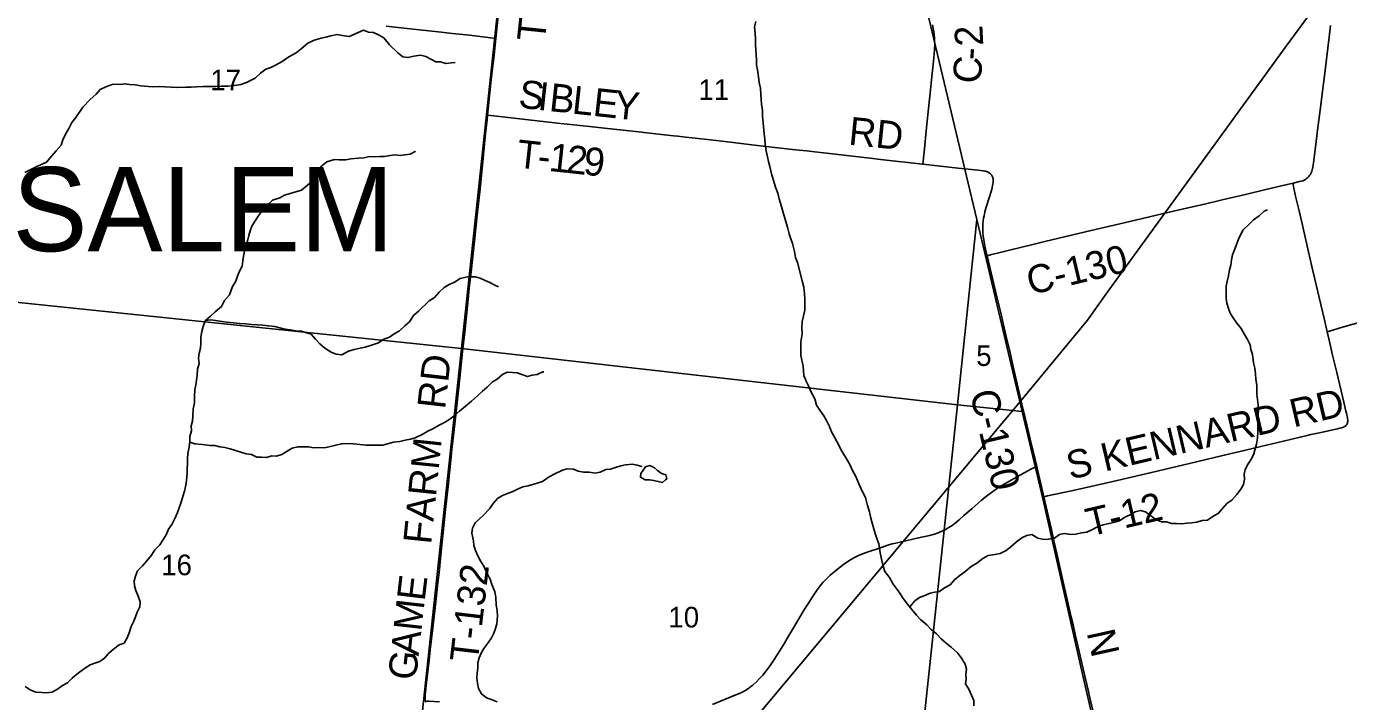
# Model space of a CAD drawing. Extents: x 0 to 1101, y 0 to 440.
# Drawn here: x 275.7 to 356, y 126.3 to 167.3 of the extents above; entities that cross this region are included whole.
import ezdxf

# ---------------------------------------------------------------- set-up
doc = ezdxf.new("R2010")
doc.units = 0
for name, color, linetype in [('GM_X_County_Road', 7, 'Continuous'), ('GM_X_County_Road_Text', 7, 'Continuous'), ('GM_X_Minor_Lake', 7, 'Continuous'), ('GM_X_Minor_River', 7, 'Continuous'), ('GM_X_Rail_Line', 7, 'Continuous'), ('GM_X_Section', 7, 'Continuous'), ('GM_X_Section_Text', 7, 'Continuous'), ('GM_X_Township_Road', 7, 'Continuous'), ('GM_X_Township_Road_Text', 7, 'Continuous'), ('GM_X_Township_Text', 7, 'Continuous')]:
    doc.layers.add(name, color=color, linetype=linetype)

msp = doc.modelspace()

# ---------------------------------------------------------------- linework, layer by layer
at = {"layer": 'GM_X_County_Road'}
for points in [[(330.182, 158.948), (330.271, 159.87), (330.384, 160.969), (330.484, 161.934), (330.632, 163.455), (330.723, 164.27), (330.805, 164.992), (330.846, 165.4), (330.885, 165.885), (330.895, 166.259), (330.887, 166.46), (330.88, 166.614), (330.863, 166.8), (330.838, 166.986), (330.809, 167.18), (330.764, 167.41)], [(352.666, 157.784), (353.065, 157.887), (353.25, 157.942), (353.332, 157.977), (353.415, 158.02), (353.488, 158.073), (353.541, 158.116), (353.597, 158.17), (353.652, 158.232), (353.701, 158.306), (353.739, 158.373), (353.776, 158.449), (353.807, 158.528), (353.833, 158.608), (353.851, 158.673), (353.866, 158.752), (353.886, 158.903), (353.901, 159.031), (354.026, 159.985), (354.158, 161.005), (354.315, 162.225), (354.457, 163.372), (354.571, 164.316), (354.692, 165.316), (354.863, 166.666), (354.95, 167.369)], [(334.081, 153.385), (333.988, 153.785), (333.919, 154.112), (333.864, 154.442), (333.847, 154.591), (333.83, 154.755), (333.82, 154.977), (333.821, 155.18), (333.83, 155.338), (333.844, 155.493), (333.867, 155.659), (333.894, 155.804), (333.948, 156.039), (334.026, 156.326), (334.202, 156.895), (334.337, 157.343), (334.385, 157.524), (334.412, 157.648), (334.431, 157.744), (334.442, 157.824), (334.447, 157.886), (334.449, 157.939), (334.447, 157.994), (334.444, 158.037), (334.438, 158.073), (334.431, 158.109), (334.42, 158.147), (334.407, 158.183), (334.393, 158.219), (334.377, 158.247), (334.357, 158.278), (334.336, 158.307), (334.316, 158.331), (334.291, 158.356), (334.234, 158.405), (334.202, 158.427), (334.17, 158.447), (334.132, 158.467), (334.099, 158.481), (334.058, 158.495), (334.023, 158.506), (333.978, 158.517), (333.928, 158.528), (333.825, 158.546), (333.704, 158.563), (333.524, 158.587), (333.341, 158.608), (332.32, 158.71), (330.182, 158.948)], [(334.081, 153.385), (334.355, 153.455), (334.717, 153.547), (335.531, 153.747), (336.781, 154.05), (337.578, 154.241), (340.134, 154.857), (341.532, 155.183), (343.093, 155.545), (344.363, 155.846), (345.4, 156.082), (346.2, 156.263), (347.197, 156.499), (348.359, 156.771), (349.774, 157.105), (351.007, 157.399), (352.315, 157.702), (352.666, 157.784)], [(337.097, 140.576), (336.913, 141.338), (336.697, 142.229), (336.346, 143.713), (336.197, 144.366), (335.975, 145.328), (335.707, 146.471), (335.471, 147.488), (335.243, 148.469), (335.061, 149.269), (334.906, 149.922), (334.672, 150.882), (334.408, 151.988), (334.081, 153.385)], [(317.391, 126.121), (318.724, 126.655), (319.086, 126.808), (319.321, 126.925), (319.465, 127.015), (319.604, 127.111), (319.727, 127.207), (319.84, 127.297), (320.064, 127.497), (320.263, 127.695), (320.451, 127.903), (320.666, 128.163), (320.858, 128.416), (321.072, 128.723), (321.374, 129.194), (321.762, 129.831), (321.96, 130.168), (322.319, 130.779), (322.995, 131.916), (323.265, 132.34), (323.424, 132.592), (323.586, 132.842), (323.757, 133.085), (323.938, 133.32), (324.106, 133.517), (324.311, 133.732), (324.553, 133.963), (324.844, 134.223), (325.088, 134.423), (325.355, 134.625), (325.614, 134.805), (325.834, 134.941), (326.063, 135.063), (326.315, 135.179), (326.573, 135.283), (326.976, 135.426), (327.488, 135.599), (328.054, 135.786), (328.321, 135.867), (328.536, 135.925), (328.879, 136.008), (329.917, 136.237), (330.572, 136.386), (330.879, 136.469), (331.111, 136.545), (331.337, 136.636), (331.54, 136.735), (331.719, 136.839), (331.891, 136.952), (332.118, 137.119), (332.378, 137.332), (332.673, 137.589), (333.176, 138.033), (333.723, 138.508), (333.97, 138.704), (334.43, 139.052), (334.718, 139.256), (334.981, 139.429), (335.4, 139.67), (336.376, 140.216), (336.782, 140.424), (337.097, 140.576)], [(337.521, 138.734), (337.401, 139.25), (337.14, 140.395), (337.097, 140.576)], [(341.646, 120.744), (341.503, 121.38), (341.239, 122.525), (341.024, 123.47), (340.774, 124.598), (340.664, 125.089), (340.551, 125.58), (340.33, 126.522), (340.219, 126.993), (340.06, 127.664), (339.916, 128.281), (339.675, 129.335), (339.436, 130.37), (339.298, 130.951), (339.187, 131.422), (339.006, 132.222), (338.725, 133.458), (338.562, 134.186), (338.312, 135.295), (338.141, 136.057), (337.985, 136.748), (337.725, 137.854), (337.521, 138.734)], [(299.953, 126.276), (299.982, 126.293)], [(299.982, 126.293), (300.019, 126.305), (300.053, 126.31), (300.091, 126.312), (300.124, 126.312), (300.17, 126.311), (300.485, 126.297), (300.82, 126.282)]]:
    msp.add_lwpolyline(points, dxfattribs=at)
at = {"layer": 'GM_X_Minor_Lake'}
for points in [[(314.544, 139.758), (314.622, 139.82), (314.569, 140.059), (314.308, 140.153), (314.06, 140.338), (313.869, 140.5), (313.586, 140.629), (313.323, 140.553), (313.044, 140.149)], [(313.044, 140.149), (313.018, 139.922), (313.3, 139.77), (313.573, 139.755), (313.824, 139.729), (314.107, 139.668), (314.357, 139.608), (314.544, 139.758)]]:
    msp.add_lwpolyline(points, dxfattribs=at)
at = {"layer": 'GM_X_Minor_River'}
for points in [[(275.945, 158.606), (276.312, 158.784), (276.932, 159.074), (277.255, 159.446), (277.532, 159.75), (277.832, 160.099), (277.938, 160.416), (278.09, 160.767), (278.287, 161.106), (278.485, 161.479), (278.716, 161.772), (279.156, 162.404), (279.583, 162.877), (279.952, 163.192), (280.206, 163.485), (280.538, 163.641), (280.985, 163.796), (281.419, 163.792), (281.705, 163.835), (281.99, 163.776), (282.333, 163.761), (282.675, 163.701), (283.359, 163.638), (283.828, 163.657), (284.125, 163.643), (284.513, 163.628), (284.833, 163.613), (285.427, 163.619), (285.724, 163.628), (286.044, 163.648), (286.466, 163.655), (286.878, 163.663), (287.232, 163.671), (287.574, 163.679), (287.951, 163.687), (288.363, 163.729), (288.752, 163.782), (289.084, 163.916), (289.624, 164.172), (289.946, 164.465), (290.268, 164.712), (290.566, 164.811), (290.899, 164.979), (291.255, 165.18), (291.669, 165.472), (292.116, 165.707), (292.404, 165.943), (292.807, 166.292), (293.197, 166.482), (293.621, 166.603), (293.907, 166.657), (294.216, 166.734), (294.594, 166.833), (294.902, 166.762), (295.335, 166.701), (296.207, 167.08), (296.503, 166.975), (296.811, 166.938), (297.107, 166.81), (297.425, 166.614), (297.775, 166.202), (298.284, 165.708), (298.59, 165.466), (298.898, 165.418), (299.253, 165.506), (299.653, 165.559), (299.984, 165.477), (300.279, 165.326), (300.598, 165.164), (300.883, 165.161), (301.202, 165.068), (301.534, 165.11), (301.762, 165.131)], [(331.294, 130.1), (331, 130.41), (330.682, 130.664), (330.422, 130.964), (330.06, 131.252), (329.8, 131.551), (329.517, 131.885), (329.234, 132.207), (328.986, 132.551), (328.739, 132.93), (328.366, 133.435), (328.142, 133.836), (327.871, 134.193), (327.759, 134.513), (327.694, 134.867), (327.584, 135.324), (327.498, 135.872), (327.375, 136.192), (327.275, 136.512), (327.109, 137.072), (327.021, 137.438), (326.945, 137.826), (326.811, 138.215), (326.69, 138.683), (326.51, 139.038), (326.309, 139.484), (326.108, 139.965), (325.905, 140.331), (325.737, 140.698), (325.456, 141.179), (325.243, 141.534), (325.052, 141.912), (324.827, 142.313), (324.625, 142.691), (324.502, 142.999), (324.323, 143.365), (324.166, 143.663), (323.918, 144.007), (323.715, 144.305), (323.615, 144.682), (323.368, 145.14), (323.234, 145.472), (323.089, 145.769), (322.955, 146.112), (322.914, 146.67), (322.772, 147.321), (322.768, 148.152), (322.841, 148.629), (322.822, 148.982), (322.837, 149.392), (322.92, 149.721), (323.003, 150.074), (323.006, 150.381), (322.998, 150.734), (322.989, 151.064), (322.947, 151.474), (322.87, 151.782), (322.562, 152.969), (322.45, 153.266), (322.385, 153.631), (322.252, 154.122), (322.164, 154.418), (322.064, 154.715), (321.975, 155.035), (321.887, 155.32), (321.799, 155.674), (321.699, 156.016), (321.566, 156.439), (321.455, 156.838), (321.367, 157.192), (321.234, 157.546), (321.123, 157.899), (321.001, 158.276), (320.88, 158.812), (320.803, 159.097), (320.737, 159.394), (320.649, 159.759), (320.595, 160.158), (320.575, 160.465), (320.533, 160.795), (320.47, 161.456), (320.44, 161.843), (320.432, 162.208), (320.367, 162.584), (320.347, 162.869), (320.338, 163.187), (320.307, 163.563), (320.231, 163.917), (320.188, 164.247), (320.124, 164.68), (320.081, 164.965), (320.061, 165.307), (320.052, 165.591), (320.032, 165.876), (320.012, 166.218), (320.004, 166.525), (319.985, 166.912), (319.954, 167.288), (320.025, 167.606)], [(283.311, 135.187), (283.53, 135.504), (283.819, 135.809), (284.004, 136.091), (284.213, 136.42), (284.353, 136.76), (284.55, 137.043), (284.748, 137.451), (284.899, 137.78), (285.005, 138.063), (285.111, 138.415), (285.217, 138.744), (285.323, 139.085), (285.406, 139.437), (285.443, 139.733), (285.481, 140.142), (285.483, 140.427), (285.509, 140.734), (285.512, 141.052), (285.526, 141.36), (285.599, 141.757), (285.647, 142.098), (285.639, 142.405), (285.745, 142.746), (285.736, 143.042), (285.807, 143.337), (285.833, 143.632), (285.849, 144.076), (285.932, 144.451), (285.924, 144.837), (285.951, 145.258), (286.011, 145.542), (286.059, 145.826), (286.084, 146.11), (286.122, 146.496), (286.205, 146.825), (286.174, 147.155), (286.223, 147.462), (286.294, 147.768), (286.308, 148.075), (286.323, 148.439), (286.383, 148.768), (286.466, 149.085), (286.584, 149.425), (286.895, 149.718), (287.194, 149.965), (287.563, 150.303), (287.76, 150.665), (288.049, 151.014), (288.248, 151.513), (288.422, 151.795), (288.551, 152.135), (288.657, 152.452), (288.831, 152.757), (288.868, 153.064), (288.916, 153.348), (288.976, 153.665), (289.059, 153.96), (289.153, 154.266), (289.225, 154.606), (289.319, 154.89), (289.413, 155.184), (289.611, 155.512), (289.796, 155.794), (290.039, 156.11), (290.304, 156.415), (290.662, 156.752), (291.109, 156.907), (291.407, 157.052), (292.426, 157.361), (292.91, 157.765), (293.199, 158.161), (293.327, 158.444), (293.662, 158.838), (293.962, 159.085), (294.431, 159.229), (294.728, 159.215), (295.128, 159.211), (295.425, 159.265), (295.894, 159.318), (296.226, 159.337), (296.58, 159.402), (296.877, 159.388), (297.174, 159.419), (297.483, 159.417), (297.803, 159.47), (298.112, 159.502), (298.408, 159.465), (298.706, 159.519), (299.037, 159.55), (299.336, 159.706), (299.324, 159.718)], [(275.623, 158.438), (275.945, 158.606)], [(348.612, 151.539), (348.66, 151.823), (348.744, 152.152), (348.804, 152.516), (348.887, 152.812), (348.935, 153.13), (348.995, 153.426), (349.101, 153.744), (349.276, 154.163), (349.382, 154.481), (349.626, 154.946), (349.972, 155.284), (350.271, 155.555), (350.616, 155.813), (350.916, 156.084), (351.122, 156.162)], [(286.6, 149.441), (286.915, 149.479), (287.212, 149.442), (287.6, 149.393), (287.885, 149.345), (288.296, 149.295), (288.661, 149.269), (289.049, 149.242), (289.392, 149.205), (289.768, 149.179), (290.077, 149.164), (290.419, 149.115), (290.807, 149.089), (291.114, 148.995), (291.411, 148.924), (291.753, 148.875), (292.072, 148.826), (292.437, 148.789), (292.733, 148.695), (293.018, 148.612), (293.278, 148.314), (293.55, 148.027), (293.856, 147.763), (294.23, 147.532), (294.537, 147.392), (294.891, 147.354), (295.282, 147.578), (295.637, 147.677), (296.003, 147.764), (296.301, 147.83), (296.747, 147.962), (297.114, 148.095), (297.401, 148.297), (297.768, 148.441), (298.067, 148.643), (298.377, 148.81), (298.711, 149.114), (298.999, 149.373), (299.231, 149.746), (299.542, 150.005), (300.187, 150.636), (300.509, 150.849), (300.786, 151.164), (301.097, 151.457), (301.396, 151.625), (301.717, 151.769), (302.073, 152.005), (302.417, 152.081), (302.702, 152.09), (302.999, 152.098), (303.284, 152.016), (303.58, 151.877), (303.864, 151.76), (304.171, 151.598), (304.399, 151.482)], [(329.381, 132.04), (329.682, 132.408), (329.969, 132.61), (330.29, 132.732), (330.611, 132.877), (330.909, 132.943), (331.195, 132.985), (331.482, 133.199), (331.827, 133.378), (332.104, 133.695), (332.437, 133.976), (332.725, 134.167), (333.116, 134.505), (333.461, 134.707), (333.817, 134.989), (334.139, 135.168), (334.436, 135.21), (334.871, 135.286), (335.238, 135.476), (335.548, 135.713), (335.86, 136.006), (336.193, 136.242), (336.491, 136.376), (336.789, 136.441), (337.164, 136.221), (337.506, 136.149), (337.814, 136.158), (338.18, 136.211), (338.479, 136.448), (338.777, 136.502), (339.153, 136.453), (339.473, 136.472), (339.816, 136.537), (340.136, 136.58), (340.435, 136.725), (340.779, 136.916), (341.123, 137.038), (341.489, 137.103), (341.844, 137.19), (342.13, 137.279), (342.452, 137.504), (342.762, 137.637), (343.072, 137.817), (343.392, 137.905), (343.711, 137.811), (344.029, 137.58), (344.335, 137.36), (344.665, 137.209), (344.974, 137.217), (345.281, 137.112), (345.589, 137.12), (345.909, 137.083), (346.206, 137.126), (346.515, 137.157), (346.812, 137.2), (347.144, 137.288), (347.464, 137.319), (347.798, 137.532), (348.142, 137.734), (348.373, 138.029), (348.65, 138.334), (348.949, 138.525), (349.249, 138.875), (349.492, 139.203), (349.654, 139.487), (349.714, 139.805), (349.694, 140.113), (349.765, 140.397), (349.94, 140.738), (350.137, 141.044), (350.277, 141.35), (350.371, 141.657), (350.454, 141.941), (350.503, 142.305), (350.517, 142.658), (350.531, 142.943), (350.535, 143.296), (350.526, 143.615), (350.564, 143.979), (350.544, 144.321), (350.513, 144.652), (350.47, 144.972), (350.464, 145.496), (350.399, 145.872), (350.379, 146.203), (350.336, 146.545), (350.271, 146.876), (350.196, 147.389), (350.107, 147.686), (350.064, 147.971), (349.907, 148.292), (349.705, 148.635), (349.513, 148.956), (349.242, 149.289), (349.028, 149.61), (348.848, 149.896), (348.748, 150.182), (348.637, 150.502), (348.594, 150.787), (348.609, 151.174), (348.612, 151.539)], [(285.641, 142.05), (285.954, 141.947), (286.422, 141.92), (286.867, 141.847), (287.164, 141.855), (287.461, 141.773), (287.769, 141.724), (288.099, 141.653), (288.418, 141.547), (288.748, 141.453), (289.067, 141.336), (289.398, 141.298), (289.716, 141.147), (290.002, 141.145), (290.31, 141.119), (290.619, 141.229), (290.905, 141.204), (291.237, 141.303), (291.559, 141.516), (291.869, 141.684), (292.212, 141.76), (292.543, 141.768), (292.875, 141.765), (293.16, 141.716), (293.48, 141.736), (293.834, 141.71), (294.189, 141.797), (294.589, 141.896), (294.875, 141.961), (295.184, 141.981), (295.561, 141.954), (295.983, 141.905), (296.337, 141.878), (297.01, 141.872), (297.376, 141.879), (297.662, 141.945), (298.029, 142.044), (298.406, 142.097), (298.738, 142.173), (299.047, 142.227), (299.345, 142.315), (299.758, 142.516), (300.114, 142.717), (300.401, 142.862), (300.757, 143.064), (301.043, 143.209), (301.33, 143.365), (301.687, 143.635), (302.021, 143.928), (302.389, 144.231), (302.758, 144.546), (303.126, 144.873), (303.426, 145.143), (303.714, 145.39), (304.025, 145.717), (304.312, 145.885), (304.635, 146.155), (304.933, 146.3), (305.241, 146.286), (305.527, 146.272), (305.811, 146.155), (306.152, 146.038), (306.439, 146.126), (306.748, 146.157), (307.092, 146.336), (307.149, 146.335)], [(304.071, 138.317), (304.336, 138.622), (304.635, 138.812), (304.945, 138.935), (305.231, 139.034), (305.518, 139.168), (305.885, 139.347), (306.205, 139.4), (306.549, 139.499), (307.064, 139.665), (307.467, 139.946), (307.788, 140.113), (308.282, 140.359), (308.568, 140.436), (308.945, 140.409), (309.24, 140.292), (309.56, 140.232), (309.914, 140.229), (310.267, 140.18), (310.565, 140.234), (310.909, 140.401), (311.206, 140.421), (311.515, 140.509), (311.836, 140.619), (312.122, 140.685), (312.534, 140.715), (312.819, 140.655), (313.104, 140.573), (313.092, 140.573)], [(304.326, 126.267), (304.019, 126.407), (303.666, 126.513), (303.371, 126.756), (303.18, 127.077), (303.114, 127.42), (303.083, 127.728), (303.097, 128.025), (303.134, 128.321), (303.148, 128.64), (303.22, 128.947), (303.348, 129.231), (303.51, 129.525), (303.753, 129.831), (303.973, 130.159), (304.124, 130.443), (304.218, 130.727), (304.289, 131.011), (304.339, 131.478), (304.32, 131.831), (304.254, 132.151), (304.236, 132.642), (304.17, 132.961), (303.991, 133.396), (303.892, 133.739), (303.712, 134.049), (303.499, 134.518), (303.319, 134.804), (303.139, 135.148), (302.994, 135.48), (302.905, 135.777), (302.885, 136.062), (302.775, 136.53), (302.812, 136.826), (302.986, 137.143), (303.459, 137.594), (303.851, 138), (304.071, 138.317)], [(275.642, 127.214), (275.948, 127.006), (276.301, 126.866), (276.655, 126.851), (276.963, 126.814), (277.284, 126.856), (277.616, 127.047), (277.904, 127.261), (278.214, 127.429), (278.514, 127.734), (278.859, 128.016), (279.239, 128.308), (279.595, 128.522), (279.881, 128.633), (280.179, 128.721), (280.466, 128.923), (280.709, 129.218), (281.02, 129.477), (281.353, 129.736), (281.651, 129.835), (281.837, 130.164), (281.954, 130.471), (282.083, 130.857), (282.223, 131.141), (282.34, 131.436), (282.456, 131.72), (282.619, 132.049), (282.634, 132.356), (282.511, 132.688), (282.366, 133.043), (282.277, 133.329), (282.257, 133.625), (282.34, 133.921), (282.468, 134.238), (282.779, 134.531), (283.045, 134.836), (283.311, 135.187)], [(333.279, 126.031), (333.27, 126.362), (333.125, 126.683), (332.968, 127.049), (332.777, 127.371), (332.802, 127.655), (332.793, 127.952), (332.831, 128.271), (332.742, 128.557), (332.517, 128.924), (332.28, 129.246), (331.906, 129.603), (331.589, 129.846), (331.294, 130.1)]]:
    msp.add_lwpolyline(points, dxfattribs=at)
at = {"layer": 'GM_X_Rail_Line'}
msp.add_lwpolyline([(255.409, 27.207), (256.335, 28.435), (257.348, 30.06), (259.79, 33.772), (261.122, 36.152), (262.358, 38.564), (264.229, 42.213), (271.458, 56.334), (279.687, 72.261), (282.678, 78.347), (284.19, 81.266), (285.604, 83.513), (287.178, 85.826), (288.594, 87.771), (290.087, 89.842), (296.767, 97.839), (304.262, 106.782), (318.318, 123.252), (336.126, 144.564), (338.926, 147.955), (340.183, 149.461), (341.32, 151.069), (352.19, 166.043), (354.798, 169.6)], dxfattribs=at)
at = {"layer": 'GM_X_Section'}
for points in [[(273.073, 181.039), (305.354, 177.696), (302.145, 147.742), (270.953, 150.991)], [(305.354, 177.696), (328.684, 175.438), (329.176, 173.531), (333.448, 155.581), (332.289, 144.314), (302.145, 147.742)], [(334.045, 153.102), (336.203, 143.91), (332.289, 144.314), (333.448, 155.581)], [(302.145, 147.742), (299.077, 119.15), (267.417, 122.144), (270.953, 150.991)], [(302.145, 147.742), (332.289, 144.314), (329.284, 116.152), (299.077, 119.15)], [(332.289, 144.314), (336.203, 143.91), (337.501, 138.441), (339.879, 127.96), (342.869, 114.975), (329.284, 116.152)]]:
    msp.add_lwpolyline(points, close=True, dxfattribs=at)
at = {"layer": 'GM_X_Township_Road'}
for points in [[(304.241, 166.586), (304.387, 167.957), (304.53, 169.403), (304.62, 170.275), (304.736, 171.312), (304.933, 173.203), (305.103, 174.853), (305.193, 175.762), (305.3, 176.837), (305.466, 178.431), (305.636, 180.119), (305.726, 181.009), (305.841, 182.065), (305.952, 183.103), (306.117, 184.678), (306.253, 186.032), (306.355, 187.052), (306.459, 188.072), (306.592, 189.426), (306.779, 191.224), (306.955, 192.973)], [(297.58, 167.327), (299.025, 167.173), (300.728, 166.988), (301.599, 166.892), (302.636, 166.776), (304.096, 166.604), (304.241, 166.586)], [(304.241, 166.586), (304.108, 165.381), (303.962, 164.085), (303.772, 162.306), (303.735, 161.924)], [(299.982, 126.293), (299.968, 126.322), (299.953, 126.359), (299.941, 126.401), (299.937, 126.431), (299.934, 126.465), (299.934, 126.568), (299.946, 126.697), (300.028, 127.451), (300.184, 128.803), (300.257, 129.432), (300.405, 130.766), (300.586, 132.358), (300.697, 133.32), (300.786, 134.135), (300.921, 135.414), (301.084, 136.971), (301.186, 137.962), (301.334, 139.387), (301.503, 140.956), (301.57, 141.624), (301.678, 142.643), (301.758, 143.346), (302.065, 146.143), (302.218, 147.57), (302.346, 148.737), (302.508, 150.314), (302.644, 151.611), (302.733, 152.407), (302.934, 154.261), (303.098, 155.855), (303.277, 157.448), (303.473, 159.302), (303.596, 160.601), (303.709, 161.657), (303.735, 161.924)], [(303.735, 161.924), (303.932, 161.901), (305.691, 161.692), (308.155, 161.415), (308.778, 161.35)], [(308.778, 161.35), (309.935, 161.23), (310.844, 161.136), (313.101, 160.889), (313.219, 160.875)], [(313.219, 160.875), (315.025, 160.673), (315.284, 160.644), (315.599, 160.609), (317.087, 160.435), (318.497, 160.28), (319.943, 160.104), (321.359, 159.946), (322.266, 159.845), (322.673, 159.803), (323.117, 159.751), (323.969, 159.649), (324.877, 159.547), (325.729, 159.45), (326.97, 159.308), (327.6, 159.237), (330.182, 158.948)], [(354.734, 148.759), (354.547, 149.574), (354.253, 150.845), (353.813, 152.734), (353.402, 154.514), (353.233, 155.24), (353.027, 156.111), (352.8, 157.085), (352.752, 157.302), (352.72, 157.458), (352.696, 157.596), (352.677, 157.712), (352.666, 157.784)], [(354.734, 148.759), (355.012, 148.841), (355.531, 148.993), (357.108, 149.447), (358.86, 149.964), (360.327, 150.391), (361.008, 150.587), (361.651, 150.774), (362.435, 151.008), (362.847, 151.126), (363.6, 151.341), (364.496, 151.597), (364.997, 151.743), (365.764, 151.971), (366.424, 152.169), (367.156, 152.389), (367.232, 152.412)], [(337.521, 138.734), (337.75, 138.784), (339.207, 139.102), (340.389, 139.367), (341.717, 139.668), (343.713, 140.131), (345.6, 140.577), (346.797, 140.862), (348.485, 141.259), (349.7, 141.546), (350.698, 141.783), (352.076, 142.112), (353.088, 142.36), (353.433, 142.438), (353.741, 142.51), (354.067, 142.584), (354.55, 142.687), (355.078, 142.796), (355.364, 142.861), (355.514, 142.896), (355.595, 142.916), (355.67, 142.939), (355.738, 142.966), (355.792, 142.996), (355.842, 143.029), (355.876, 143.06), (355.907, 143.097), (355.945, 143.164), (355.968, 143.217), (355.981, 143.275), (355.985, 143.327), (355.985, 143.393), (355.979, 143.466), (355.966, 143.544), (355.946, 143.637), (355.927, 143.717), (355.905, 143.814), (355.876, 143.93), (355.743, 144.493), (355.315, 146.294), (355.068, 147.341), (354.851, 148.248), (354.734, 148.759)]]:
    msp.add_lwpolyline(points, dxfattribs=at)

# ---------------------------------------------------------------- texts
at = {"layer": 'GM_X_County_Road_Text'}
for s, height, rotation, p in [('2', 1.705, 92.96224, (333.853, 166.152)), ('C', 1.705, 84.6098, (333.667, 163.789)), ('-', 1.705, 85.95392, (333.802, 165.227)), ('C-130', 1.7045, 13.44308, (336.713, 150.989)), ('C-130', 1.7045, 283.35983, (333.023, 145.044)), ('N', 1.705, 282.42326, (340.123, 130.487))]:
    msp.add_text(s, height=height, rotation=rotation, dxfattribs=at).set_placement(p)
at = {"layer": 'GM_X_Section_Text'}
for s, height, p in [('17', 1.2557, (286.893, 163.435)), ('11', 1.2557, (316.543, 162.844)), ('5', 1.256, (333.418, 146.685)), ('16', 1.2557, (283.906, 133.969)), ('10', 1.2557, (314.718, 130.794))]:
    msp.add_text(s, height=height, rotation=0.00001, dxfattribs=at).set_placement(p)
at = {"layer": 'GM_X_Township_Road_Text'}
for s, height, rotation, p in [('T-132', 1.7045, 84.15281, (307.214, 166.347)), ('S', 1.705, 352.95985, (305.563, 162.399)), ('I', 1.705, 353.7659, (306.731, 162.255)), ('B', 1.705, 353.79231, (307.428, 162.178)), ('L', 1.705, 353.7909, (308.819, 162.027)), ('E', 1.705, 353.7928, (310.087, 161.889)), ('Y', 1.705, 353.79136, (311.354, 161.751)), ('RD', 1.7045, 354.14069, (325.619, 160.133)), ('T', 1.705, 353.81221, (305.449, 158.751)), ('1', 1.705, 353.83444, (307.413, 158.538)), ('2', 1.705, 353.9182, (308.46, 158.425)), ('9', 1.705, 354.16364, (309.512, 158.313)), ('-', 1.705, 353.8195, (306.717, 158.614)), ('RD', 1.7045, 83.60541, (301.152, 144.017)), ('S KENNARD RD', 1.70455, 13.1549, (339.125, 139.773)), ('FARM', 1.7045, 84.19761, (300.301, 135.809)), ('T-12', 1.7045, 13.18029, (340.306, 136.309)), ('T-132', 1.7045, 83.29311, (303.132, 128.628)), ('E', 1.705, 83.2476, (299.912, 132.359)), ('M', 1.705, 83.65458, (299.708, 130.523)), ('A', 1.705, 83.6594, (299.542, 129.032)), ('G', 1.705, 83.6594, (299.377, 127.542))]:
    msp.add_text(s, height=height, rotation=rotation, dxfattribs=at).set_placement(p)
at = {"layer": 'GM_X_Township_Text'}
msp.add_text('SALEM', height=5.1136, rotation=0.00001, dxfattribs=at).set_placement((274.869, 153.654))

doc.saveas('drawing.dxf')
